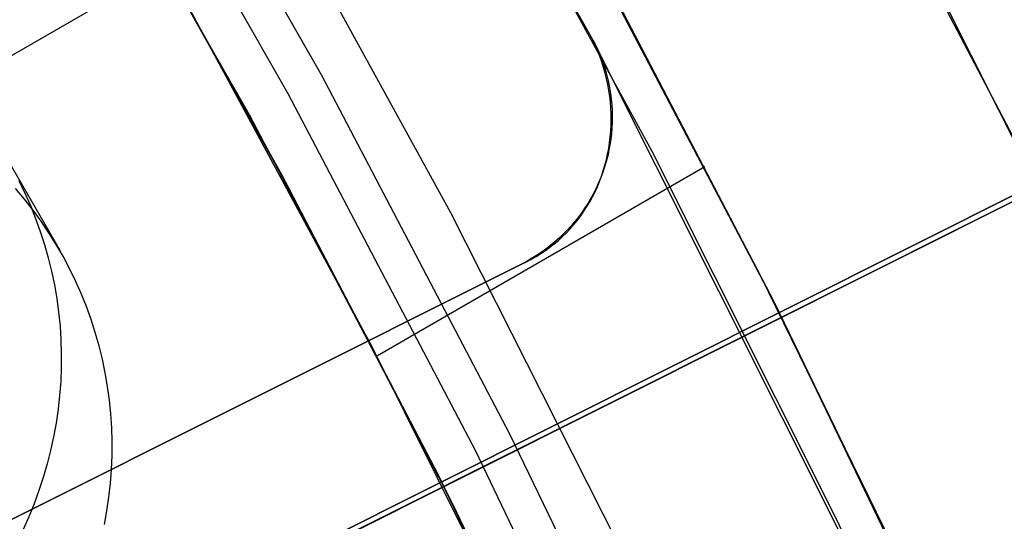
# Model space of a CAD drawing. Header units: millimetres. Extents: x 6239 to 7218, y -13987 to -13139.
# Tile 275 of 296: x 6789.32 to 6795.31, y -13425.79 to -13422.73. Entities that reach past the tile are written whole.
import ezdxf

# ---------------------------------------------------------------- set-up
doc = ezdxf.new("R2010")
doc.units = ezdxf.units.MM
doc.layers.add('color', color=7, linetype='Continuous')
doc.layers.add('luz', color=7, linetype='Continuous')

msp = doc.modelspace()

# ---------------------------------------------------------------- linework, layer by layer
at = {"color": 7, "true_color": 0xffffff}
for p, q in [((7187.7608, -13192.8807, 63.3307), (6788.7072, -13423.2744, 63.3307)), ((6791.1577, -13423.0718, 88.6051), (6789.9369, -13420.9288, 88.6051)), ((6791.1577, -13423.0718, 88.6051), (6789.9369, -13420.9288, 88.6051)), ((6790.9532, -13423.1837, 89.0308), (6789.7363, -13421.0477, 89.0308)), ((6790.9532, -13423.1837, 89.0308), (6789.7363, -13421.0477, 89.0308)), ((6789.5049, -13421.1849, 89.3497), (6790.7172, -13423.3128, 89.3497)), ((6789.5049, -13421.1849, 89.3497), (6790.7172, -13423.3128, 89.3497)), ((6789.5049, -13421.1849, 46.475), (6790.7172, -13423.3128, 46.475)), ((6789.5049, -13421.1849, 46.475), (6790.7172, -13423.3128, 46.475)), ((6791.9446, -13423.9075, 46.475), (6790.7476, -13421.729, 46.475)), ((6791.9447, -13423.9075, 46.475), (6790.7477, -13421.729, 46.475)), ((6791.9447, -13423.9075, 46.475), (6790.7477, -13421.729, 46.475)), ((6789.9172, -13421.8895, 69.8513), (6790.9136, -13423.6742, 70.3231)), ((6790.9582, -13423.7571, 62.6228), (6789.9172, -13421.8895, 62.1293)), ((6790.9582, -13423.7571, 62.6228), (6789.9172, -13421.8895, 62.1293)), ((6789.9172, -13421.8895, 69.8513), (6790.9136, -13423.6742, 70.3231)), ((6793.91, -13424.4478, 47.975), (6792.735, -13422.209, 47.975)), ((6793.91, -13424.4478, 89.3497), (6792.735, -13422.209, 89.3497)), ((6793.91, -13424.4478, 89.3497), (6792.735, -13422.209, 89.3497)), ((6793.91, -13424.4478, 47.975), (6792.735, -13422.209, 47.975)), ((6793.8325, -13424.2941, 70.784), (6792.89, -13422.4938, 70.3152)), ((6793.8325, -13424.2941, 70.784), (6792.89, -13422.4938, 70.3152)), ((6791.4653, -13424.724, 88.1), (6790.3143, -13422.5926, 88.1)), ((6791.4653, -13424.724, 88.1), (6790.3143, -13422.5926, 88.1)), ((6792.9307, -13422.5691, 62.613), (6793.9105, -13424.4487, 63.1019)), ((6792.9307, -13422.5691, 62.613), (6793.9105, -13424.4487, 63.1019)), ((6788.9437, -13423.0649, 68.9608), (6789.5623, -13424.1364, 63.6018)), ((6792.3039, -13425.2557, 88.6051), (6791.1577, -13423.0718, 88.6051)), ((6792.3039, -13425.2557, 88.6051), (6791.1577, -13423.0718, 88.6051)), ((6792.0956, -13425.3605, 89.0308), (6790.9532, -13423.1837, 89.0308)), ((6792.0956, -13425.3605, 89.0308), (6790.9532, -13423.1837, 89.0308)), ((6790.7172, -13423.3128, 89.3497), (6791.8553, -13425.4813, 89.3497)), ((6790.7172, -13423.3128, 89.3497), (6791.8553, -13425.4813, 89.3497)), ((6790.7172, -13423.3128, 46.475), (6791.8553, -13425.4813, 46.475)), ((6790.7172, -13423.3128, 46.475), (6791.8553, -13425.4813, 46.475)), ((6790.9136, -13423.6742, 70.3231), (6791.8688, -13425.508, 70.8)), ((6790.9136, -13423.6742, 70.3231), (6791.8688, -13425.508, 70.8)), ((6793.4911, -13423.6278, 70.6114), (6791.4972, -13424.779, 70.6114)), ((6789.3131, -13423.7115, 66.3104), (6789.3499, -13423.7872, 66.3297)), ((6789.3478, -13423.8251, 63.5147), (6789.2935, -13423.7607, 63.4956)), ((6789.3478, -13423.8251, 63.5147), (6789.2935, -13423.7607, 63.4956)), ((6789.3499, -13423.7872, 66.3297), (6789.384, -13423.8641, 66.3491)), ((6791.954, -13425.6783, 63.1219), (6790.9582, -13423.7571, 62.6228)), ((6791.954, -13425.6783, 63.1219), (6790.9582, -13423.7571, 62.6228)), ((6789.3997, -13423.8912, 63.534), (6789.3478, -13423.8251, 63.5147)), ((6789.3997, -13423.8912, 63.534), (6789.3478, -13423.8251, 63.5147)), ((6789.384, -13423.8641, 66.3491), (6789.4154, -13423.9421, 66.3683)), ((6789.4493, -13423.9592, 63.5533), (6789.3997, -13423.8912, 63.534)), ((6789.4493, -13423.9592, 63.5533), (6789.3997, -13423.8912, 63.534)), ((6793.0655, -13426.1262, 46.475), (6791.9446, -13423.9075, 46.475)), ((6793.0655, -13426.1263, 46.475), (6791.9447, -13423.9075, 46.475)), ((6793.0655, -13426.1263, 46.475), (6791.9447, -13423.9075, 46.475)), ((6789.4154, -13423.9421, 66.3683), (6789.444, -13424.0213, 66.3874)), ((6789.4964, -13424.0289, 63.5726), (6789.4493, -13423.9592, 63.5533)), ((6789.4964, -13424.0289, 63.5726), (6789.4493, -13423.9592, 63.5533)), ((6789.444, -13424.0213, 66.3874), (6789.4697, -13424.1014, 66.4064)), ((6789.541, -13424.1002, 63.592), (6789.4964, -13424.0289, 63.5726)), ((6789.541, -13424.1002, 63.592), (6789.4964, -13424.0289, 63.5726)), ((6789.4697, -13424.1014, 66.4064), (6789.4927, -13424.1825, 66.4253)), ((6789.583, -13424.173, 63.6115), (6789.541, -13424.1002, 63.592)), ((6789.583, -13424.173, 63.6115), (6789.541, -13424.1002, 63.592)), ((6789.4927, -13424.1825, 66.4253), (6789.5128, -13424.2643, 66.4439)), ((6789.6225, -13424.2473, 63.6309), (6789.583, -13424.173, 63.6115)), ((6789.6225, -13424.2473, 63.6309), (6789.583, -13424.173, 63.6115)), ((6789.5128, -13424.2643, 66.4439), (6789.5299, -13424.3468, 66.4624)), ((6789.6592, -13424.3229, 63.6502), (6789.6225, -13424.2473, 63.6309)), ((6789.6592, -13424.3229, 63.6502), (6789.6225, -13424.2473, 63.6309)), ((6789.6933, -13424.3998, 63.6695), (6789.6592, -13424.3229, 63.6502)), ((6789.6933, -13424.3998, 63.6695), (6789.6592, -13424.3229, 63.6502)), ((6794.734, -13426.1396, 71.257), (6793.8325, -13424.2941, 70.784)), ((6794.734, -13426.1396, 71.257), (6793.8325, -13424.2941, 70.784)), ((6789.5299, -13424.3468, 66.4624), (6789.5442, -13424.43, 66.4807)), ((6789.5442, -13424.43, 66.4807), (6789.5555, -13424.5136, 66.4987)), ((6789.7247, -13424.4779, 63.6888), (6789.6933, -13424.3998, 63.6695)), ((6789.7247, -13424.4779, 63.6888), (6789.6933, -13424.3998, 63.6695)), ((6795.0071, -13426.7258, 47.975), (6793.91, -13424.4478, 47.975)), ((6795.0071, -13426.7258, 89.3497), (6793.91, -13424.4478, 89.3497)), ((6795.0071, -13426.7258, 89.3497), (6793.91, -13424.4478, 89.3497)), ((6795.0071, -13426.7258, 47.975), (6793.91, -13424.4478, 47.975)), ((6793.9105, -13424.4487, 63.1019), (6794.8455, -13426.3773, 63.5954)), ((6793.9105, -13424.4487, 63.1019), (6794.8455, -13426.3773, 63.5954)), ((6789.5555, -13424.5136, 66.4987), (6789.564, -13424.5976, 66.5165)), ((6789.7533, -13424.557, 63.7079), (6789.7247, -13424.4779, 63.6888)), ((6789.7533, -13424.557, 63.7079), (6789.7247, -13424.4779, 63.6888)), ((6789.779, -13424.6372, 63.7269), (6789.7533, -13424.557, 63.7079)), ((6789.779, -13424.6372, 63.7269), (6789.7533, -13424.557, 63.7079)), ((6789.564, -13424.5976, 66.5165), (6789.5694, -13424.682, 66.534)), ((6789.802, -13424.7182, 63.7457), (6789.779, -13424.6372, 63.7269)), ((6789.802, -13424.7182, 63.7457), (6789.779, -13424.6372, 63.7269)), ((6789.5694, -13424.682, 66.534), (6789.5719, -13424.7665, 66.5512)), ((6789.8221, -13424.8, 63.7644), (6789.802, -13424.7182, 63.7457)), ((6789.8221, -13424.8, 63.7644), (6789.802, -13424.7182, 63.7457)), ((6792.5428, -13426.8934, 88.1), (6791.4653, -13424.724, 88.1)), ((6792.5428, -13426.8934, 88.1), (6791.4653, -13424.724, 88.1)), ((6789.5719, -13424.7665, 66.5512), (6789.5714, -13424.8511, 66.568)), ((6789.8392, -13424.8826, 63.7829), (6789.8221, -13424.8, 63.7644)), ((6789.8392, -13424.8826, 63.7829), (6789.8221, -13424.8, 63.7644)), ((6789.5714, -13424.8511, 66.568), (6789.568, -13424.9358, 66.5846)), ((6789.568, -13424.9358, 66.5846), (6789.5616, -13425.0203, 66.6007)), ((6789.8535, -13424.9657, 63.8012), (6789.8392, -13424.8826, 63.7829)), ((6789.8535, -13424.9657, 63.8012), (6789.8392, -13424.8826, 63.7829)), ((6789.8649, -13425.0493, 63.8192), (6789.8535, -13424.9657, 63.8012)), ((6789.8649, -13425.0493, 63.8192), (6789.8535, -13424.9657, 63.8012)), ((6789.5616, -13425.0203, 66.6007), (6789.5523, -13425.1047, 66.6165)), ((6789.8733, -13425.1334, 63.837), (6789.8649, -13425.0493, 63.8192)), ((6789.8733, -13425.1334, 63.837), (6789.8649, -13425.0493, 63.8192)), ((6789.5523, -13425.1047, 66.6165), (6789.54, -13425.1887, 66.6319)), ((6789.8787, -13425.2177, 63.8545), (6789.8733, -13425.1334, 63.837)), ((6789.8787, -13425.2177, 63.8545), (6789.8733, -13425.1334, 63.837)), ((6789.54, -13425.1887, 66.6319), (6789.5249, -13425.2723, 66.6469)), ((6789.8812, -13425.3022, 63.8717), (6789.8787, -13425.2177, 63.8545)), ((6789.8812, -13425.3022, 63.8717), (6789.8787, -13425.2177, 63.8545)), ((6789.5249, -13425.2723, 66.6469), (6789.5068, -13425.3554, 66.6614)), ((6793.374, -13427.4778, 88.6051), (6792.3039, -13425.2557, 88.6051)), ((6793.374, -13427.4778, 88.6051), (6792.3039, -13425.2557, 88.6051)), ((6789.5068, -13425.3554, 66.6614), (6789.4858, -13425.438, 66.6755)), ((6789.8807, -13425.3869, 63.8885), (6789.8812, -13425.3022, 63.8717)), ((6789.8807, -13425.3869, 63.8885), (6789.8812, -13425.3022, 63.8717)), ((6789.8773, -13425.4715, 63.9051), (6789.8807, -13425.3869, 63.8885)), ((6789.8773, -13425.4715, 63.9051), (6789.8807, -13425.3869, 63.8885)), ((6793.1622, -13427.5753, 89.0308), (6792.0956, -13425.3605, 89.0308)), ((6793.1622, -13427.5753, 89.0308), (6792.0956, -13425.3605, 89.0308)), ((6789.4858, -13425.438, 66.6755), (6789.462, -13425.5198, 66.6891)), ((6789.8709, -13425.5561, 63.9212), (6789.8773, -13425.4715, 63.9051)), ((6789.8709, -13425.5561, 63.9212), (6789.8773, -13425.4715, 63.9051)), ((6789.462, -13425.5198, 66.6891), (6789.4353, -13425.6008, 66.7022)), ((6791.8553, -13425.4813, 89.3497), (6792.9179, -13427.6878, 89.3497)), ((6791.8553, -13425.4813, 89.3497), (6792.9179, -13427.6878, 89.3497)), ((6791.8553, -13425.4813, 46.475), (6792.9179, -13427.6878, 46.475)), ((6791.8553, -13425.4813, 46.475), (6792.9179, -13427.6878, 46.475)), ((6791.8688, -13425.508, 70.8), (6792.7799, -13427.3899, 71.2814)), ((6791.8688, -13425.508, 70.8), (6792.7799, -13427.3899, 71.2814)), ((6789.8616, -13425.6404, 63.937), (6789.8709, -13425.5561, 63.9212)), ((6789.8616, -13425.6404, 63.937), (6789.8709, -13425.5561, 63.9212)), ((6789.4353, -13425.6008, 66.7022), (6789.4058, -13425.6809, 66.7148)), ((6789.8493, -13425.7244, 63.9524), (6789.8616, -13425.6404, 63.937)), ((6789.8493, -13425.7244, 63.9524), (6789.8616, -13425.6404, 63.937)), ((6789.4058, -13425.6809, 66.7148), (6789.3736, -13425.7601, 66.7269)), ((6792.9014, -13427.652, 63.6259), (6791.954, -13425.6783, 63.1219)), ((6792.9014, -13427.652, 63.6259), (6791.954, -13425.6783, 63.1219)), ((6789.3736, -13425.7601, 66.7269), (6789.3387, -13425.8381, 66.7385)), ((6789.8342, -13425.808, 63.9674), (6789.8493, -13425.7244, 63.9524)), ((6789.8342, -13425.808, 63.9674), (6789.8493, -13425.7244, 63.9524))]:
    msp.add_line(p, q, dxfattribs=at)
at = {"layer": 'color', "color": 254, "true_color": 0xcad1ee}
for p, q in [((6861.6868, -13390.6018, -11.2692), (6783.0957, -13429.9889, 26.2)), ((6861.6868, -13390.6018, -11.2692), (6783.0957, -13429.9889, 26.2)), ((6792.8083, -13422.8532, 23.2984), (6791.5705, -13420.639, 23.2984)), ((6792.8083, -13422.8532, 23.2984), (6791.5705, -13420.639, 23.2984)), ((6791.9615, -13421.3191, 43.5), (6793.1677, -13423.5318, 43.5)), ((6791.9615, -13421.3191, 43.5), (6793.1677, -13423.5318, 43.5)), ((6791.9615, -13421.3191, 33.3992), (6793.1677, -13423.5318, 33.3992)), ((6794.3436, -13421.4877, 22.4459), (6795.53, -13423.7573, 22.4459)), ((6794.3436, -13421.4877, 22.4459), (6795.53, -13423.7573, 22.4459)), ((6794.94, -13422.6049, 43.5), (6796.1, -13424.9196, 43.5)), ((6794.94, -13422.6049, 43.5), (6796.1, -13424.9196, 43.5)), ((6794.94, -13422.6049, 32.9729), (6796.1, -13424.9196, 32.9729)), ((6792.8083, -13422.8532, 30.3), (6792.8242, -13422.8841, 30.3)), ((6792.8083, -13422.8532, 30.3), (6792.8083, -13422.8532, 23.2984)), ((6792.8235, -13422.8861, 23.2992), (6792.8083, -13422.8532, 23.2984)), ((6792.8083, -13422.8532, 26.7992), (6792.8242, -13422.8841, 26.7992)), ((6792.8235, -13422.8861, 23.2992), (6792.8083, -13422.8532, 23.2984)), ((6794.6253, -13426.4789, 30.3), (6792.8083, -13422.8532, 30.3)), ((6792.8083, -13422.8532, 30.3), (6792.8083, -13422.8532, 23.2984)), ((6794.6253, -13426.4789, 30.3), (6792.8083, -13422.8532, 30.3)), ((6792.8083, -13422.8532, 30.3), (6792.8242, -13422.8841, 30.3)), ((6792.821, -13422.8778, 30.3), (6792.821, -13422.8778, 23.2985)), ((6792.8377, -13422.9194, 23.3005), (6792.8235, -13422.8861, 23.2992)), ((6792.8377, -13422.9194, 23.3005), (6792.8235, -13422.8861, 23.2992)), ((6792.8242, -13422.8841, 30.3), (6792.839, -13422.9155, 30.3)), ((6792.8242, -13422.8841, 26.7992), (6792.839, -13422.9155, 26.7992)), ((6792.8242, -13422.8841, 30.3), (6792.839, -13422.9155, 30.3)), ((6792.8508, -13422.9532, 23.3023), (6792.8377, -13422.9194, 23.3005)), ((6792.8508, -13422.9532, 23.3023), (6792.8377, -13422.9194, 23.3005)), ((6792.839, -13422.9155, 30.3), (6792.8527, -13422.9474, 30.3)), ((6792.839, -13422.9155, 26.7992), (6792.8527, -13422.9474, 26.7992)), ((6792.839, -13422.9155, 30.3), (6792.8527, -13422.9474, 30.3)), ((6792.8628, -13422.9873, 23.3046), (6792.8508, -13422.9532, 23.3023)), ((6792.8628, -13422.9873, 23.3046), (6792.8508, -13422.9532, 23.3023)), ((6792.8527, -13422.9474, 30.3), (6792.8653, -13422.9798, 30.3)), ((6792.8527, -13422.9474, 26.7992), (6792.8653, -13422.9798, 26.7992)), ((6792.8527, -13422.9474, 30.3), (6792.8653, -13422.9798, 30.3)), ((6792.8738, -13423.0218, 23.3074), (6792.8628, -13422.9873, 23.3046)), ((6792.8738, -13423.0218, 23.3074), (6792.8628, -13422.9873, 23.3046)), ((6792.8653, -13422.9798, 30.3), (6792.8767, -13423.0126, 30.3)), ((6792.8653, -13422.9798, 26.7992), (6792.8767, -13423.0126, 26.7992)), ((6792.8653, -13422.9798, 30.3), (6792.8767, -13423.0126, 30.3)), ((6792.8767, -13423.0126, 30.3), (6792.887, -13423.0458, 30.3)), ((6792.8767, -13423.0126, 26.7992), (6792.887, -13423.0458, 26.7992)), ((6792.8767, -13423.0126, 30.3), (6792.887, -13423.0458, 30.3)), ((6792.8836, -13423.0566, 23.3107), (6792.8738, -13423.0218, 23.3074)), ((6792.8836, -13423.0566, 23.3107), (6792.8738, -13423.0218, 23.3074)), ((6792.8922, -13423.0916, 23.3144), (6792.8836, -13423.0566, 23.3107)), ((6792.8922, -13423.0916, 23.3144), (6792.8836, -13423.0566, 23.3107)), ((6792.887, -13423.0458, 30.3), (6792.8962, -13423.0793, 30.3)), ((6792.887, -13423.0458, 26.7992), (6792.8962, -13423.0793, 26.7992)), ((6792.887, -13423.0458, 30.3), (6792.8962, -13423.0793, 30.3)), ((6792.8962, -13423.0793, 30.3), (6792.9042, -13423.1132, 30.3)), ((6792.8962, -13423.0793, 26.7992), (6792.9042, -13423.1132, 26.7992)), ((6792.8962, -13423.0793, 30.3), (6792.9042, -13423.1132, 30.3)), ((6792.8997, -13423.1268, 23.3186), (6792.8922, -13423.0916, 23.3144)), ((6792.8997, -13423.1268, 23.3186), (6792.8922, -13423.0916, 23.3144)), ((6792.9061, -13423.1622, 23.3233), (6792.8997, -13423.1268, 23.3186)), ((6792.9061, -13423.1622, 23.3233), (6792.8997, -13423.1268, 23.3186)), ((6792.9042, -13423.1132, 30.3), (6792.911, -13423.1472, 30.3)), ((6792.9042, -13423.1132, 26.7992), (6792.911, -13423.1472, 26.7992)), ((6792.9042, -13423.1132, 30.3), (6792.911, -13423.1472, 30.3)), ((6792.9113, -13423.1978, 23.3284), (6792.9061, -13423.1622, 23.3233)), ((6792.9113, -13423.1978, 23.3284), (6792.9061, -13423.1622, 23.3233)), ((6792.911, -13423.1472, 30.3), (6792.9166, -13423.1815, 30.3)), ((6792.911, -13423.1472, 26.7992), (6792.9166, -13423.1815, 26.7992)), ((6792.911, -13423.1472, 30.3), (6792.9166, -13423.1815, 30.3)), ((6792.9153, -13423.2334, 23.334), (6792.9113, -13423.1978, 23.3284)), ((6792.9153, -13423.2334, 23.334), (6792.9113, -13423.1978, 23.3284)), ((6792.9166, -13423.1815, 30.3), (6792.921, -13423.216, 30.3)), ((6792.9166, -13423.1815, 26.7992), (6792.921, -13423.216, 26.7992)), ((6792.9166, -13423.1815, 30.3), (6792.921, -13423.216, 30.3)), ((6792.9182, -13423.269, 23.3401), (6792.9153, -13423.2334, 23.334)), ((6792.9182, -13423.269, 23.3401), (6792.9153, -13423.2334, 23.334)), ((6792.921, -13423.216, 30.3), (6792.9242, -13423.2506, 30.3)), ((6792.921, -13423.216, 26.7992), (6792.9242, -13423.2506, 26.7992)), ((6792.921, -13423.216, 30.3), (6792.9242, -13423.2506, 30.3)), ((6792.9242, -13423.2506, 30.3), (6792.9262, -13423.2853, 30.3)), ((6792.9242, -13423.2506, 26.7992), (6792.9262, -13423.2853, 26.7992)), ((6792.9242, -13423.2506, 30.3), (6792.9262, -13423.2853, 30.3)), ((6792.9199, -13423.3047, 23.3465), (6792.9182, -13423.269, 23.3401)), ((6792.9199, -13423.3047, 23.3465), (6792.9182, -13423.269, 23.3401)), ((6792.9204, -13423.3403, 23.3534), (6792.9199, -13423.3047, 23.3465)), ((6792.9204, -13423.3403, 23.3534), (6792.9199, -13423.3047, 23.3465)), ((6792.9262, -13423.2853, 30.3), (6792.927, -13423.32, 30.3)), ((6792.9262, -13423.2853, 26.7992), (6792.927, -13423.32, 26.7992)), ((6792.9262, -13423.2853, 30.3), (6792.927, -13423.32, 30.3)), ((6792.927, -13423.32, 30.3), (6792.9266, -13423.3548, 30.3)), ((6792.927, -13423.32, 26.7992), (6792.9266, -13423.3548, 26.7992)), ((6792.927, -13423.32, 30.3), (6792.9266, -13423.3548, 30.3)), ((6792.9179, -13423.4112, 23.3685), (6792.9198, -13423.3758, 23.3608)), ((6792.9179, -13423.4112, 23.3685), (6792.9198, -13423.3758, 23.3608)), ((6792.9198, -13423.3758, 23.3608), (6792.9204, -13423.3403, 23.3534)), ((6792.9198, -13423.3758, 23.3608), (6792.9204, -13423.3403, 23.3534)), ((6792.9266, -13423.3548, 30.3), (6792.925, -13423.3895, 30.3)), ((6792.9266, -13423.3548, 26.7992), (6792.925, -13423.3895, 26.7992)), ((6792.9266, -13423.3548, 30.3), (6792.925, -13423.3895, 30.3)), ((6792.9149, -13423.4464, 23.3767), (6792.9179, -13423.4112, 23.3685)), ((6792.9149, -13423.4464, 23.3767), (6792.9179, -13423.4112, 23.3685)), ((6792.9222, -13423.4241, 30.3), (6792.9182, -13423.4586, 30.3)), ((6792.9222, -13423.4241, 26.7992), (6792.9182, -13423.4586, 26.7992)), ((6792.9222, -13423.4241, 30.3), (6792.9182, -13423.4586, 30.3)), ((6792.925, -13423.3895, 30.3), (6792.9222, -13423.4241, 30.3)), ((6792.925, -13423.3895, 26.7992), (6792.9222, -13423.4241, 26.7992)), ((6792.925, -13423.3895, 30.3), (6792.9222, -13423.4241, 30.3)), ((6792.9054, -13423.5161, 23.3942), (6792.9107, -13423.4814, 23.3852)), ((6792.9054, -13423.5161, 23.3942), (6792.9107, -13423.4814, 23.3852)), ((6792.913, -13423.493, 30.3), (6792.9066, -13423.5271, 30.3)), ((6792.913, -13423.493, 26.7992), (6792.9066, -13423.5271, 26.7992)), ((6792.913, -13423.493, 30.3), (6792.9066, -13423.5271, 30.3)), ((6792.9107, -13423.4814, 23.3852), (6792.9149, -13423.4464, 23.3767)), ((6792.9107, -13423.4814, 23.3852), (6792.9149, -13423.4464, 23.3767)), ((6792.9182, -13423.4586, 30.3), (6792.913, -13423.493, 30.3)), ((6792.9182, -13423.4586, 26.7992), (6792.913, -13423.493, 26.7992)), ((6792.9182, -13423.4586, 30.3), (6792.913, -13423.493, 30.3)), ((6792.8913, -13423.5847, 23.4131), (6792.8989, -13423.5506, 23.4035)), ((6792.8913, -13423.5847, 23.4131), (6792.8989, -13423.5506, 23.4035)), ((6792.8989, -13423.5506, 23.4035), (6792.9054, -13423.5161, 23.3942)), ((6792.8989, -13423.5506, 23.4035), (6792.9054, -13423.5161, 23.3942)), ((6792.9066, -13423.5271, 30.3), (6792.899, -13423.5611, 30.3)), ((6792.9066, -13423.5271, 26.7992), (6792.899, -13423.5611, 26.7992)), ((6792.9066, -13423.5271, 30.3), (6792.899, -13423.5611, 30.3)), ((6793.1677, -13423.5318, 43.5), (6794.2968, -13425.7847, 43.5)), ((6793.1677, -13423.5318, 43.5), (6794.2968, -13425.7847, 43.5)), ((6793.1677, -13423.5318, 33.3992), (6794.2968, -13425.7847, 33.3992)), ((6792.8725, -13423.6518, 23.4335), (6792.8825, -13423.6184, 23.4232)), ((6792.8725, -13423.6518, 23.4335), (6792.8825, -13423.6184, 23.4232)), ((6792.8902, -13423.5947, 30.3), (6792.8803, -13423.628, 30.3)), ((6792.8902, -13423.5947, 26.7992), (6792.8803, -13423.628, 26.7992)), ((6792.8902, -13423.5947, 30.3), (6792.8803, -13423.628, 30.3)), ((6792.8825, -13423.6184, 23.4232), (6792.8913, -13423.5847, 23.4131)), ((6792.8825, -13423.6184, 23.4232), (6792.8913, -13423.5847, 23.4131)), ((6792.899, -13423.5611, 30.3), (6792.8902, -13423.5947, 30.3)), ((6792.899, -13423.5611, 26.7992), (6792.8902, -13423.5947, 26.7992)), ((6792.899, -13423.5611, 30.3), (6792.8902, -13423.5947, 30.3)), ((6792.8692, -13423.6609, 30.3), (6792.857, -13423.6935, 30.3)), ((6792.8692, -13423.6609, 26.7992), (6792.857, -13423.6935, 26.7992)), ((6792.8692, -13423.6609, 30.3), (6792.857, -13423.6935, 30.3)), ((6792.8615, -13423.6846, 23.4442), (6792.8725, -13423.6518, 23.4335)), ((6792.8615, -13423.6846, 23.4442), (6792.8725, -13423.6518, 23.4335)), ((6792.8803, -13423.628, 30.3), (6792.8692, -13423.6609, 30.3)), ((6792.8803, -13423.628, 26.7992), (6792.8692, -13423.6609, 26.7992)), ((6792.8803, -13423.628, 30.3), (6792.8692, -13423.6609, 30.3)), ((6792.8437, -13423.7256, 30.3), (6792.8292, -13423.7572, 30.3)), ((6792.8437, -13423.7256, 26.7992), (6792.8292, -13423.7572, 26.7992)), ((6792.8437, -13423.7256, 30.3), (6792.8292, -13423.7572, 30.3)), ((6792.8361, -13423.7488, 23.4666), (6792.8493, -13423.717, 23.4553)), ((6792.8361, -13423.7488, 23.4666), (6792.8493, -13423.717, 23.4553)), ((6792.857, -13423.6935, 30.3), (6792.8437, -13423.7256, 30.3)), ((6792.857, -13423.6935, 26.7992), (6792.8437, -13423.7256, 26.7992)), ((6792.857, -13423.6935, 30.3), (6792.8437, -13423.7256, 30.3)), ((6792.8493, -13423.717, 23.4553), (6792.8615, -13423.6846, 23.4442)), ((6792.8493, -13423.717, 23.4553), (6792.8615, -13423.6846, 23.4442)), ((6792.8137, -13423.7882, 30.3), (6792.7971, -13423.8188, 30.3)), ((6792.8137, -13423.7882, 26.7992), (6792.7971, -13423.8188, 26.7992)), ((6792.8137, -13423.7882, 30.3), (6792.7971, -13423.8188, 30.3)), ((6792.8064, -13423.8106, 23.49), (6792.8218, -13423.78, 23.4782)), ((6792.8064, -13423.8106, 23.49), (6792.8218, -13423.78, 23.4782)), ((6792.8292, -13423.7572, 30.3), (6792.8137, -13423.7882, 30.3)), ((6792.8292, -13423.7572, 26.7992), (6792.8137, -13423.7882, 26.7992)), ((6792.8292, -13423.7572, 30.3), (6792.8137, -13423.7882, 30.3)), ((6792.8218, -13423.78, 23.4782), (6792.8361, -13423.7488, 23.4666)), ((6792.8218, -13423.78, 23.4782), (6792.8361, -13423.7488, 23.4666)), ((6793.742, -13424.6534, 43.5), (6795.53, -13423.7573, 43.5)), ((6792.7795, -13423.8487, 30.3), (6792.7608, -13423.878, 30.3)), ((6792.7795, -13423.8487, 26.7992), (6792.7608, -13423.878, 26.7992)), ((6792.7795, -13423.8487, 30.3), (6792.7608, -13423.878, 30.3)), ((6792.7725, -13423.8699, 23.5146), (6792.79, -13423.8406, 23.5022)), ((6792.7725, -13423.8699, 23.5146), (6792.79, -13423.8406, 23.5022)), ((6792.7971, -13423.8188, 30.3), (6792.7795, -13423.8487, 30.3)), ((6792.7971, -13423.8188, 26.7992), (6792.7795, -13423.8487, 26.7992)), ((6792.7971, -13423.8188, 30.3), (6792.7795, -13423.8487, 30.3)), ((6792.79, -13423.8406, 23.5022), (6792.8064, -13423.8106, 23.49)), ((6792.79, -13423.8406, 23.5022), (6792.8064, -13423.8106, 23.49)), ((6792.7411, -13423.9066, 30.3), (6792.7204, -13423.9346, 30.3)), ((6792.7411, -13423.9066, 26.7992), (6792.7204, -13423.9346, 26.7992)), ((6792.7411, -13423.9066, 30.3), (6792.7204, -13423.9346, 30.3)), ((6792.7347, -13423.9263, 23.54), (6792.7541, -13423.8985, 23.5272)), ((6792.7347, -13423.9263, 23.54), (6792.7541, -13423.8985, 23.5272)), ((6792.7608, -13423.878, 30.3), (6792.7411, -13423.9066, 30.3)), ((6792.7608, -13423.878, 26.7992), (6792.7411, -13423.9066, 26.7992)), ((6792.7608, -13423.878, 30.3), (6792.7411, -13423.9066, 30.3)), ((6792.7541, -13423.8985, 23.5272), (6792.7725, -13423.8699, 23.5146)), ((6792.7541, -13423.8985, 23.5272), (6792.7725, -13423.8699, 23.5146)), ((6792.6708, -13424.0049, 23.5797), (6792.693, -13423.9796, 23.5663)), ((6792.6708, -13424.0049, 23.5797), (6792.693, -13423.9796, 23.5663)), ((6792.6988, -13423.9618, 30.3), (6792.6762, -13423.9882, 30.3)), ((6792.6988, -13423.9618, 26.7992), (6792.6762, -13423.9882, 26.7992)), ((6792.6988, -13423.9618, 30.3), (6792.6762, -13423.9882, 30.3)), ((6792.693, -13423.9796, 23.5663), (6792.7143, -13423.9533, 23.5531)), ((6792.693, -13423.9796, 23.5663), (6792.7143, -13423.9533, 23.5531)), ((6792.7204, -13423.9346, 30.3), (6792.6988, -13423.9618, 30.3)), ((6792.7204, -13423.9346, 26.7992), (6792.6988, -13423.9618, 26.7992)), ((6792.7204, -13423.9346, 30.3), (6792.6988, -13423.9618, 30.3)), ((6792.7143, -13423.9533, 23.5531), (6792.7347, -13423.9263, 23.54)), ((6792.7143, -13423.9533, 23.5531), (6792.7347, -13423.9263, 23.54)), ((6792.6284, -13424.0386, 30.3), (6792.6032, -13424.0626, 30.3)), ((6792.6284, -13424.0386, 26.7992), (6792.6032, -13424.0626, 26.7992)), ((6792.6284, -13424.0386, 30.3), (6792.6032, -13424.0626, 30.3)), ((6792.6238, -13424.053, 23.6069), (6792.6477, -13424.0294, 23.5932)), ((6792.6238, -13424.053, 23.6069), (6792.6477, -13424.0294, 23.5932)), ((6792.6528, -13424.0138, 30.3), (6792.6284, -13424.0386, 30.3)), ((6792.6528, -13424.0138, 26.7992), (6792.6284, -13424.0386, 26.7992)), ((6792.6528, -13424.0138, 30.3), (6792.6284, -13424.0386, 30.3)), ((6792.6477, -13424.0294, 23.5932), (6792.6708, -13424.0049, 23.5797)), ((6792.6477, -13424.0294, 23.5932), (6792.6708, -13424.0049, 23.5797)), ((6792.6762, -13423.9882, 30.3), (6792.6528, -13424.0138, 30.3)), ((6792.6762, -13423.9882, 26.7992), (6792.6528, -13424.0138, 26.7992)), ((6792.6762, -13423.9882, 30.3), (6792.6528, -13424.0138, 30.3)), ((6792.5472, -13424.1179, 23.6486), (6792.5735, -13424.0973, 23.6346)), ((6792.5472, -13424.1179, 23.6486), (6792.5735, -13424.0973, 23.6346)), ((6792.5772, -13424.0856, 30.3), (6792.5504, -13424.1078, 30.3)), ((6792.5772, -13424.0856, 26.7992), (6792.5504, -13424.1078, 26.7992)), ((6792.5772, -13424.0856, 30.3), (6792.5504, -13424.1078, 30.3)), ((6792.5735, -13424.0973, 23.6346), (6792.599, -13424.0756, 23.6207)), ((6792.5735, -13424.0973, 23.6346), (6792.599, -13424.0756, 23.6207)), ((6792.6032, -13424.0626, 30.3), (6792.5772, -13424.0856, 30.3)), ((6792.6032, -13424.0626, 26.7992), (6792.5772, -13424.0856, 26.7992)), ((6792.6032, -13424.0626, 30.3), (6792.5772, -13424.0856, 30.3)), ((6792.599, -13424.0756, 23.6207), (6792.6238, -13424.053, 23.6069)), ((6792.599, -13424.0756, 23.6207), (6792.6238, -13424.053, 23.6069)), ((6792.464, -13424.1738, 23.6909), (6792.4924, -13424.1562, 23.6768)), ((6792.464, -13424.1738, 23.6909), (6792.4924, -13424.1562, 23.6768)), ((6792.4946, -13424.1492, 30.3), (6792.4657, -13424.1684, 30.3)), ((6792.4946, -13424.1492, 26.7992), (6792.4657, -13424.1684, 26.7992)), ((6792.4946, -13424.1492, 30.3), (6792.4657, -13424.1684, 30.3)), ((6792.4924, -13424.1562, 23.6768), (6792.5201, -13424.1376, 23.6627)), ((6792.4924, -13424.1562, 23.6768), (6792.5201, -13424.1376, 23.6627)), ((6792.5229, -13424.1289, 30.3), (6792.4946, -13424.1492, 30.3)), ((6792.5229, -13424.1289, 26.7992), (6792.4946, -13424.1492, 26.7992)), ((6792.5229, -13424.1289, 30.3), (6792.4946, -13424.1492, 30.3)), ((6792.5201, -13424.1376, 23.6627), (6792.5472, -13424.1179, 23.6486)), ((6792.5201, -13424.1376, 23.6627), (6792.5472, -13424.1179, 23.6486)), ((6792.5504, -13424.1078, 30.3), (6792.5229, -13424.1289, 30.3)), ((6792.5504, -13424.1078, 26.7992), (6792.5229, -13424.1289, 26.7992)), ((6792.5504, -13424.1078, 30.3), (6792.5229, -13424.1289, 30.3)), ((6792.4059, -13424.2038, 30.3), (6792.3751, -13424.2199, 30.3)), ((6792.4059, -13424.2038, 26.7992), (6792.3751, -13424.2199, 26.7992)), ((6792.4059, -13424.2038, 30.3), (6792.3751, -13424.2199, 30.3)), ((6792.3751, -13424.2199, 23.7335), (6792.4053, -13424.2056, 23.7193)), ((6792.3751, -13424.2199, 23.7335), (6792.4053, -13424.2056, 23.7193)), ((6792.4053, -13424.2056, 23.7193), (6792.4349, -13424.1903, 23.7051)), ((6792.4053, -13424.2056, 23.7193), (6792.4349, -13424.1903, 23.7051)), ((6792.4361, -13424.1866, 30.3), (6792.4059, -13424.2038, 30.3)), ((6792.4361, -13424.1866, 26.7992), (6792.4059, -13424.2038, 26.7992)), ((6792.4361, -13424.1866, 30.3), (6792.4059, -13424.2038, 30.3)), ((6792.4349, -13424.1903, 23.7051), (6792.464, -13424.1738, 23.6909)), ((6792.4349, -13424.1903, 23.7051), (6792.464, -13424.1738, 23.6909)), ((6792.4657, -13424.1684, 30.3), (6792.4361, -13424.1866, 30.3)), ((6792.4657, -13424.1684, 26.7992), (6792.4361, -13424.1866, 26.7992)), ((6792.4657, -13424.1684, 30.3), (6792.4361, -13424.1866, 30.3)), ((6792.3751, -13424.2199, 23.7335), (6783.8782, -13428.4782, 27.784)), ((6792.3751, -13424.2199, 30.3), (6783.8782, -13428.4782, 30.3)), ((6792.3751, -13424.2199, 23.7335), (6783.8782, -13428.4782, 27.784)), ((6792.3751, -13424.2199, 30.3), (6783.8782, -13428.4782, 30.3)), ((6785.4877, -13427.6716, 27.0167), (6792.3751, -13424.2199, 27.0167)), ((6792.3751, -13424.2199, 30.3), (6792.3751, -13424.2199, 23.7335)), ((6792.3751, -13424.2199, 30.3), (6792.3751, -13424.2199, 23.7335)), ((6759.7777, -13441.6751, 30.3), (6793.742, -13424.6534, 30.3)), ((6793.742, -13424.6534, 43.5), (6793.742, -13424.6534, 30.3)), ((6794.2968, -13425.7847, 43.5), (6795.3475, -13428.0753, 43.5)), ((6794.2968, -13425.7847, 43.5), (6795.3475, -13428.0753, 43.5)), ((6794.2968, -13425.7847, 33.3992), (6795.3475, -13428.0753, 33.3992))]:
    msp.add_line(p, q, dxfattribs=at)
at = {"layer": 'color'}
for p, q in [((6791.9615, -13421.3191, 43.5), (6793.1677, -13423.5318, 43.5)), ((6793.1677, -13423.5318, 43.5), (6794.2968, -13425.7847, 43.5)), ((6794.2968, -13425.7847, 43.5), (6795.3475, -13428.0753, 43.5))]:
    msp.add_line(p, q, dxfattribs=at)
at = {"layer": 'luz', "color": 254, "true_color": 0xcad1ee}
for p, q in [((6594.5871, -13524.5392, -31.05), (6862.3713, -13390.1823, -31.05)), ((6862.3713, -13390.1823, -32.55), (6594.5871, -13524.5392, -32.55))]:
    msp.add_line(p, q, dxfattribs=at)

doc.saveas('drawing.dxf')
